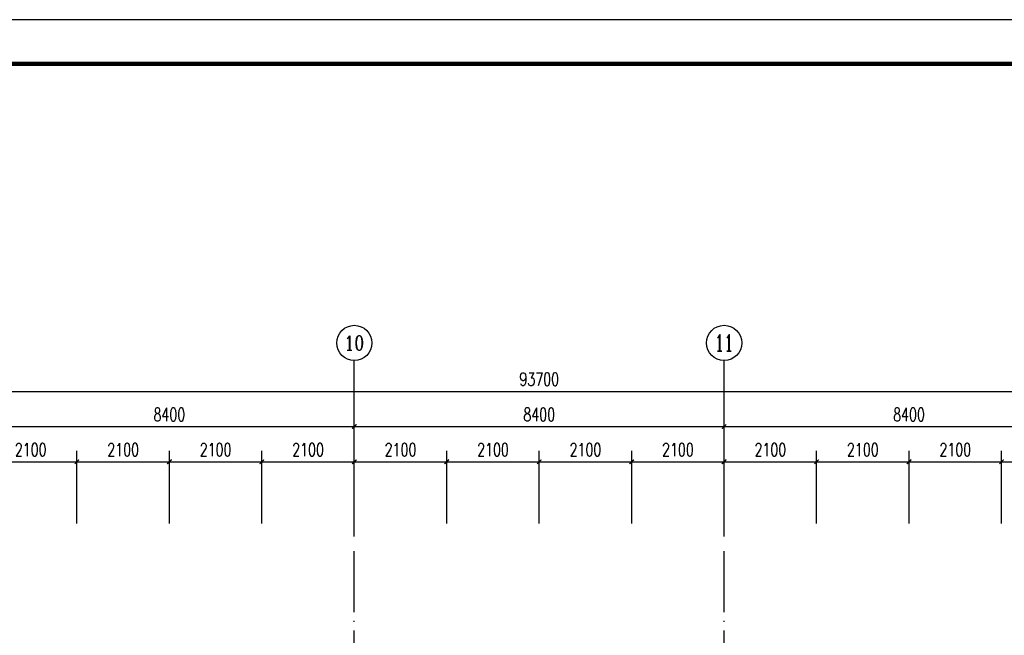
# Model space of a CAD drawing. Extents: x 797781 to 1255204, y 21234 to 1024248.
# Tile 700 of 1056: x 930908 to 953271, y 781923 to 795907. Entities that reach past the tile are written whole.
import ezdxf
from ezdxf.enums import TextEntityAlignment as Align

# ---------------------------------------------------------------- set-up
doc = ezdxf.new("R2010")
doc.units = 0
doc.header["$LTSCALE"] = 1000
doc.header["$MEASUREMENT"] = 0
doc.linetypes.add('230303生产综合楼-平面图_t8$0$DOTE', pattern=[2.42, 2, -0.2, 0.02, -0.2])
for name, color, linetype in [('230303生产综合楼-平面图_t8$0$AXIS', 3, 'Continuous'), ('230303生产综合楼-平面图_t8$0$AXIS_TEXT', 7, 'Continuous'), ('230303生产综合楼-平面图_t8$0$DOTE', 1, '230303生产综合楼-平面图_t8$0$DOTE'), ('230303生产综合楼-平面图_t8$0$PUB_TITLE', 4, 'Continuous'), ('AXIS_TEXT', 7, 'Continuous')]:
    doc.layers.add(name, color=color, linetype=linetype)
doc.styles.add('230303生产综合楼-平面图_t8$0$_TCH_AXIS', font='COMPLEX', dxfattribs={"bigfont": 'GBCBIG'})
doc.styles.add('230303生产综合楼-平面图_T8$0$_TCH_DIM_T3', font='SIMPLEX', dxfattribs={"width": 0.705882, "bigfont": 'GBCBIG'})
doc.styles.add('COMPLEX', font='COMPLEX')
doc.dimstyles.new('230303生产综合楼-平面图_T8$0$_TCH_ARCH&&100', dxfattribs={"dimtxt": 297.5, "dimasz": 100, "dimexe": 250, "dimexo": 300, "dimgap": 126.25, "dimtad": 1, "dimdec": 0, "dimzin": 0, "dimdsep": 46, "dimtxsty": '230303生产综合楼-平面图_T8$0$_TCH_DIM_T3', "dimblk": '230303生产综合楼-平面图_t8$0$_ArchTick', "dimcen": 0.09, "dimclrt": 7, "dimazin": 2, "dimtfac": 1, "dimtdec": 0, "dimtix": 1, "dimtmove": 2, "dimatfit": 3, "dimfxl": 1, "dimtolj": 1, "dimtzin": 0, "dimarcsym": 0})

# ---------------------------------------------------------------- blocks, each defined once
blk = doc.blocks.new('230303生产综合楼-平面图_t8$0$_ArchTick')
at = {"color": 0, "linetype": 'ByBlock', "const_width": 0.3}
blk.add_lwpolyline([(-0.5, -0.5), (0.5, 0.5)], dxfattribs=at)
blk = doc.blocks.new('*D5575')
at = {"layer": '230303生产综合楼-平面图_t8$0$AXIS', "color": 0, "lineweight": -2, "transparency": 16777216}
for p, q in [((930108, 784465), (930108, 786115)), ((932208, 784465), (932208, 786115)), ((930108, 785865), (932208, 785865))]:
    blk.add_line(p, q, dxfattribs=at)
at = {"layer": 'Defpoints', "color": 0, "transparency": 16777216}
for p in [(932208, 785865), (930108, 784165), (932208, 784165)]:
    blk.add_point(p, dxfattribs=at)
at = {"layer": '230303生产综合楼-平面图_t8$0$AXIS', "color": 0, "lineweight": -2, "transparency": 16777216, "xscale": 100, "yscale": 100, "zscale": 100, "rotation": 180}
blk.add_blockref('230303生产综合楼-平面图_t8$0$_ArchTick', (930108, 785865), dxfattribs=at)
at = {"layer": '230303生产综合楼-平面图_t8$0$AXIS', "color": 0, "lineweight": -2, "transparency": 16777216, "xscale": 100, "yscale": 100, "zscale": 100}
blk.add_blockref('230303生产综合楼-平面图_t8$0$_ArchTick', (932208, 785865), dxfattribs=at)
at = {"layer": '230303生产综合楼-平面图_t8$0$AXIS', "color": 7, "transparency": 16777216, "insert": (931158, 786140), "char_height": 297.5, "attachment_point": 5, "style": '230303生产综合楼-平面图_T8$0$_TCH_DIM_T3'}
blk.add_mtext('\\A1;2100', dxfattribs=at)
blk = doc.blocks.new('*D5576')
at = {"layer": '230303生产综合楼-平面图_t8$0$AXIS', "color": 0, "lineweight": -2, "transparency": 16777216}
for p, q in [((932208, 784465), (932208, 786115)), ((934308, 784465), (934308, 786115)), ((932208, 785865), (934308, 785865))]:
    blk.add_line(p, q, dxfattribs=at)
at = {"layer": 'Defpoints', "color": 0, "transparency": 16777216}
for p in [(934308, 785865), (932208, 784165), (934308, 784165)]:
    blk.add_point(p, dxfattribs=at)
at = {"layer": '230303生产综合楼-平面图_t8$0$AXIS', "color": 0, "lineweight": -2, "transparency": 16777216, "xscale": 100, "yscale": 100, "zscale": 100, "rotation": 180}
blk.add_blockref('230303生产综合楼-平面图_t8$0$_ArchTick', (932208, 785865), dxfattribs=at)
at = {"layer": '230303生产综合楼-平面图_t8$0$AXIS', "color": 0, "lineweight": -2, "transparency": 16777216, "xscale": 100, "yscale": 100, "zscale": 100}
blk.add_blockref('230303生产综合楼-平面图_t8$0$_ArchTick', (934308, 785865), dxfattribs=at)
at = {"layer": '230303生产综合楼-平面图_t8$0$AXIS', "color": 7, "transparency": 16777216, "insert": (933258, 786140), "char_height": 297.5, "attachment_point": 5, "style": '230303生产综合楼-平面图_T8$0$_TCH_DIM_T3'}
blk.add_mtext('\\A1;2100', dxfattribs=at)
blk = doc.blocks.new('*D5577')
at = {"layer": '230303生产综合楼-平面图_t8$0$AXIS', "color": 0, "lineweight": -2, "transparency": 16777216}
for p, q in [((934308, 784465), (934308, 786115)), ((936408, 784465), (936408, 786115)), ((934308, 785865), (936408, 785865))]:
    blk.add_line(p, q, dxfattribs=at)
at = {"layer": 'Defpoints', "color": 0, "transparency": 16777216}
for p in [(936408, 785865), (934308, 784165), (936408, 784165)]:
    blk.add_point(p, dxfattribs=at)
at = {"layer": '230303生产综合楼-平面图_t8$0$AXIS', "color": 0, "lineweight": -2, "transparency": 16777216, "xscale": 100, "yscale": 100, "zscale": 100, "rotation": 180}
blk.add_blockref('230303生产综合楼-平面图_t8$0$_ArchTick', (934308, 785865), dxfattribs=at)
at = {"layer": '230303生产综合楼-平面图_t8$0$AXIS', "color": 0, "lineweight": -2, "transparency": 16777216, "xscale": 100, "yscale": 100, "zscale": 100}
blk.add_blockref('230303生产综合楼-平面图_t8$0$_ArchTick', (936408, 785865), dxfattribs=at)
at = {"layer": '230303生产综合楼-平面图_t8$0$AXIS', "color": 7, "transparency": 16777216, "insert": (935358, 786140), "char_height": 297.5, "attachment_point": 5, "style": '230303生产综合楼-平面图_T8$0$_TCH_DIM_T3'}
blk.add_mtext('\\A1;2100', dxfattribs=at)
blk = doc.blocks.new('*D5578')
at = {"layer": '230303生产综合楼-平面图_t8$0$AXIS', "color": 0, "lineweight": -2, "transparency": 16777216}
for p, q in [((936408, 784465), (936408, 786115)), ((938508, 784465), (938508, 786115)), ((936408, 785865), (938508, 785865))]:
    blk.add_line(p, q, dxfattribs=at)
at = {"layer": 'Defpoints', "color": 0, "transparency": 16777216}
for p in [(938508, 785865), (936408, 784165), (938508, 784165)]:
    blk.add_point(p, dxfattribs=at)
at = {"layer": '230303生产综合楼-平面图_t8$0$AXIS', "color": 0, "lineweight": -2, "transparency": 16777216, "xscale": 100, "yscale": 100, "zscale": 100, "rotation": 180}
blk.add_blockref('230303生产综合楼-平面图_t8$0$_ArchTick', (936408, 785865), dxfattribs=at)
at = {"layer": '230303生产综合楼-平面图_t8$0$AXIS', "color": 0, "lineweight": -2, "transparency": 16777216, "xscale": 100, "yscale": 100, "zscale": 100}
blk.add_blockref('230303生产综合楼-平面图_t8$0$_ArchTick', (938508, 785865), dxfattribs=at)
at = {"layer": '230303生产综合楼-平面图_t8$0$AXIS', "color": 7, "transparency": 16777216, "insert": (937458, 786140), "char_height": 297.5, "attachment_point": 5, "style": '230303生产综合楼-平面图_T8$0$_TCH_DIM_T3'}
blk.add_mtext('\\A1;2100', dxfattribs=at)
blk = doc.blocks.new('*D5579')
at = {"layer": '230303生产综合楼-平面图_t8$0$AXIS', "color": 0, "lineweight": -2, "transparency": 16777216}
for p, q in [((938508, 784465), (938508, 786115)), ((940608, 784465), (940608, 786115)), ((938508, 785865), (940608, 785865))]:
    blk.add_line(p, q, dxfattribs=at)
at = {"layer": 'Defpoints', "color": 0, "transparency": 16777216}
for p in [(940608, 785865), (938508, 784165), (940608, 784165)]:
    blk.add_point(p, dxfattribs=at)
at = {"layer": '230303生产综合楼-平面图_t8$0$AXIS', "color": 0, "lineweight": -2, "transparency": 16777216, "xscale": 100, "yscale": 100, "zscale": 100, "rotation": 180}
blk.add_blockref('230303生产综合楼-平面图_t8$0$_ArchTick', (938508, 785865), dxfattribs=at)
at = {"layer": '230303生产综合楼-平面图_t8$0$AXIS', "color": 0, "lineweight": -2, "transparency": 16777216, "xscale": 100, "yscale": 100, "zscale": 100}
blk.add_blockref('230303生产综合楼-平面图_t8$0$_ArchTick', (940608, 785865), dxfattribs=at)
at = {"layer": '230303生产综合楼-平面图_t8$0$AXIS', "color": 7, "transparency": 16777216, "insert": (939558, 786140), "char_height": 297.5, "attachment_point": 5, "style": '230303生产综合楼-平面图_T8$0$_TCH_DIM_T3'}
blk.add_mtext('\\A1;2100', dxfattribs=at)
blk = doc.blocks.new('*D5580')
at = {"layer": '230303生产综合楼-平面图_t8$0$AXIS', "color": 0, "lineweight": -2, "transparency": 16777216}
for p, q in [((940608, 784465), (940608, 786115)), ((942708, 784465), (942708, 786115)), ((940608, 785865), (942708, 785865))]:
    blk.add_line(p, q, dxfattribs=at)
at = {"layer": 'Defpoints', "color": 0, "transparency": 16777216}
for p in [(942708, 785865), (940608, 784165), (942708, 784165)]:
    blk.add_point(p, dxfattribs=at)
at = {"layer": '230303生产综合楼-平面图_t8$0$AXIS', "color": 0, "lineweight": -2, "transparency": 16777216, "xscale": 100, "yscale": 100, "zscale": 100, "rotation": 180}
blk.add_blockref('230303生产综合楼-平面图_t8$0$_ArchTick', (940608, 785865), dxfattribs=at)
at = {"layer": '230303生产综合楼-平面图_t8$0$AXIS', "color": 0, "lineweight": -2, "transparency": 16777216, "xscale": 100, "yscale": 100, "zscale": 100}
blk.add_blockref('230303生产综合楼-平面图_t8$0$_ArchTick', (942708, 785865), dxfattribs=at)
at = {"layer": '230303生产综合楼-平面图_t8$0$AXIS', "color": 7, "transparency": 16777216, "insert": (941658, 786140), "char_height": 297.5, "attachment_point": 5, "style": '230303生产综合楼-平面图_T8$0$_TCH_DIM_T3'}
blk.add_mtext('\\A1;2100', dxfattribs=at)
blk = doc.blocks.new('*D5581')
at = {"layer": '230303生产综合楼-平面图_t8$0$AXIS', "color": 0, "lineweight": -2, "transparency": 16777216}
for p, q in [((942708, 784465), (942708, 786115)), ((944808, 784465), (944808, 786115)), ((942708, 785865), (944808, 785865))]:
    blk.add_line(p, q, dxfattribs=at)
at = {"layer": 'Defpoints', "color": 0, "transparency": 16777216}
for p in [(944808, 785865), (942708, 784165), (944808, 784165)]:
    blk.add_point(p, dxfattribs=at)
at = {"layer": '230303生产综合楼-平面图_t8$0$AXIS', "color": 0, "lineweight": -2, "transparency": 16777216, "xscale": 100, "yscale": 100, "zscale": 100, "rotation": 180}
blk.add_blockref('230303生产综合楼-平面图_t8$0$_ArchTick', (942708, 785865), dxfattribs=at)
at = {"layer": '230303生产综合楼-平面图_t8$0$AXIS', "color": 0, "lineweight": -2, "transparency": 16777216, "xscale": 100, "yscale": 100, "zscale": 100}
blk.add_blockref('230303生产综合楼-平面图_t8$0$_ArchTick', (944808, 785865), dxfattribs=at)
at = {"layer": '230303生产综合楼-平面图_t8$0$AXIS', "color": 7, "transparency": 16777216, "insert": (943758, 786140), "char_height": 297.5, "attachment_point": 5, "style": '230303生产综合楼-平面图_T8$0$_TCH_DIM_T3'}
blk.add_mtext('\\A1;2100', dxfattribs=at)
blk = doc.blocks.new('*D5582')
at = {"layer": '230303生产综合楼-平面图_t8$0$AXIS', "color": 0, "lineweight": -2, "transparency": 16777216}
for p, q in [((944808, 784465), (944808, 786115)), ((946908, 784465), (946908, 786115)), ((944808, 785865), (946908, 785865))]:
    blk.add_line(p, q, dxfattribs=at)
at = {"layer": 'Defpoints', "color": 0, "transparency": 16777216}
for p in [(946908, 785865), (944808, 784165), (946908, 784165)]:
    blk.add_point(p, dxfattribs=at)
at = {"layer": '230303生产综合楼-平面图_t8$0$AXIS', "color": 0, "lineweight": -2, "transparency": 16777216, "xscale": 100, "yscale": 100, "zscale": 100, "rotation": 180}
blk.add_blockref('230303生产综合楼-平面图_t8$0$_ArchTick', (944808, 785865), dxfattribs=at)
at = {"layer": '230303生产综合楼-平面图_t8$0$AXIS', "color": 0, "lineweight": -2, "transparency": 16777216, "xscale": 100, "yscale": 100, "zscale": 100}
blk.add_blockref('230303生产综合楼-平面图_t8$0$_ArchTick', (946908, 785865), dxfattribs=at)
at = {"layer": '230303生产综合楼-平面图_t8$0$AXIS', "color": 7, "transparency": 16777216, "insert": (945858, 786140), "char_height": 297.5, "attachment_point": 5, "style": '230303生产综合楼-平面图_T8$0$_TCH_DIM_T3'}
blk.add_mtext('\\A1;2100', dxfattribs=at)
blk = doc.blocks.new('*D5583')
at = {"layer": '230303生产综合楼-平面图_t8$0$AXIS', "color": 0, "lineweight": -2, "transparency": 16777216}
for p, q in [((946908, 784465), (946908, 786115)), ((949008, 784465), (949008, 786115)), ((946908, 785865), (949008, 785865))]:
    blk.add_line(p, q, dxfattribs=at)
at = {"layer": 'Defpoints', "color": 0, "transparency": 16777216}
for p in [(949008, 785865), (946908, 784165), (949008, 784165)]:
    blk.add_point(p, dxfattribs=at)
at = {"layer": '230303生产综合楼-平面图_t8$0$AXIS', "color": 0, "lineweight": -2, "transparency": 16777216, "xscale": 100, "yscale": 100, "zscale": 100, "rotation": 180}
blk.add_blockref('230303生产综合楼-平面图_t8$0$_ArchTick', (946908, 785865), dxfattribs=at)
at = {"layer": '230303生产综合楼-平面图_t8$0$AXIS', "color": 0, "lineweight": -2, "transparency": 16777216, "xscale": 100, "yscale": 100, "zscale": 100}
blk.add_blockref('230303生产综合楼-平面图_t8$0$_ArchTick', (949008, 785865), dxfattribs=at)
at = {"layer": '230303生产综合楼-平面图_t8$0$AXIS', "color": 7, "transparency": 16777216, "insert": (947958, 786140), "char_height": 297.5, "attachment_point": 5, "style": '230303生产综合楼-平面图_T8$0$_TCH_DIM_T3'}
blk.add_mtext('\\A1;2100', dxfattribs=at)
blk = doc.blocks.new('*D5584')
at = {"layer": '230303生产综合楼-平面图_t8$0$AXIS', "color": 0, "lineweight": -2, "transparency": 16777216}
for p, q in [((949008, 784465), (949008, 786115)), ((951108, 784465), (951108, 786115)), ((949008, 785865), (951108, 785865))]:
    blk.add_line(p, q, dxfattribs=at)
at = {"layer": 'Defpoints', "color": 0, "transparency": 16777216}
for p in [(951108, 785865), (949008, 784165), (951108, 784165)]:
    blk.add_point(p, dxfattribs=at)
at = {"layer": '230303生产综合楼-平面图_t8$0$AXIS', "color": 0, "lineweight": -2, "transparency": 16777216, "xscale": 100, "yscale": 100, "zscale": 100, "rotation": 180}
blk.add_blockref('230303生产综合楼-平面图_t8$0$_ArchTick', (949008, 785865), dxfattribs=at)
at = {"layer": '230303生产综合楼-平面图_t8$0$AXIS', "color": 0, "lineweight": -2, "transparency": 16777216, "xscale": 100, "yscale": 100, "zscale": 100}
blk.add_blockref('230303生产综合楼-平面图_t8$0$_ArchTick', (951108, 785865), dxfattribs=at)
at = {"layer": '230303生产综合楼-平面图_t8$0$AXIS', "color": 7, "transparency": 16777216, "insert": (950058, 786140), "char_height": 297.5, "attachment_point": 5, "style": '230303生产综合楼-平面图_T8$0$_TCH_DIM_T3'}
blk.add_mtext('\\A1;2100', dxfattribs=at)
blk = doc.blocks.new('*D5585')
at = {"layer": '230303生产综合楼-平面图_t8$0$AXIS', "color": 0, "lineweight": -2, "transparency": 16777216}
for p, q in [((951108, 784465), (951108, 786115)), ((953208, 784465), (953208, 786115)), ((951108, 785865), (953208, 785865))]:
    blk.add_line(p, q, dxfattribs=at)
at = {"layer": 'Defpoints', "color": 0, "transparency": 16777216}
for p in [(953208, 785865), (951108, 784165), (953208, 784165)]:
    blk.add_point(p, dxfattribs=at)
at = {"layer": '230303生产综合楼-平面图_t8$0$AXIS', "color": 0, "lineweight": -2, "transparency": 16777216, "xscale": 100, "yscale": 100, "zscale": 100, "rotation": 180}
blk.add_blockref('230303生产综合楼-平面图_t8$0$_ArchTick', (951108, 785865), dxfattribs=at)
at = {"layer": '230303生产综合楼-平面图_t8$0$AXIS', "color": 0, "lineweight": -2, "transparency": 16777216, "xscale": 100, "yscale": 100, "zscale": 100}
blk.add_blockref('230303生产综合楼-平面图_t8$0$_ArchTick', (953208, 785865), dxfattribs=at)
at = {"layer": '230303生产综合楼-平面图_t8$0$AXIS', "color": 7, "transparency": 16777216, "insert": (952158, 786140), "char_height": 297.5, "attachment_point": 5, "style": '230303生产综合楼-平面图_T8$0$_TCH_DIM_T3'}
blk.add_mtext('\\A1;2100', dxfattribs=at)
blk = doc.blocks.new('*D5586')
at = {"layer": '230303生产综合楼-平面图_t8$0$AXIS', "color": 0, "lineweight": -2, "transparency": 16777216}
for p, q in [((953208, 784465), (953208, 786115)), ((955308, 784465), (955308, 786115)), ((953208, 785865), (955308, 785865))]:
    blk.add_line(p, q, dxfattribs=at)
at = {"layer": 'Defpoints', "color": 0, "transparency": 16777216}
for p in [(955308, 785865), (953208, 784165), (955308, 784165)]:
    blk.add_point(p, dxfattribs=at)
at = {"layer": '230303生产综合楼-平面图_t8$0$AXIS', "color": 0, "lineweight": -2, "transparency": 16777216, "xscale": 100, "yscale": 100, "zscale": 100, "rotation": 180}
blk.add_blockref('230303生产综合楼-平面图_t8$0$_ArchTick', (953208, 785865), dxfattribs=at)
at = {"layer": '230303生产综合楼-平面图_t8$0$AXIS', "color": 0, "lineweight": -2, "transparency": 16777216, "xscale": 100, "yscale": 100, "zscale": 100}
blk.add_blockref('230303生产综合楼-平面图_t8$0$_ArchTick', (955308, 785865), dxfattribs=at)
at = {"layer": '230303生产综合楼-平面图_t8$0$AXIS', "color": 7, "transparency": 16777216, "insert": (954258, 786140), "char_height": 297.5, "attachment_point": 5, "style": '230303生产综合楼-平面图_T8$0$_TCH_DIM_T3'}
blk.add_mtext('\\A1;2100', dxfattribs=at)
blk = doc.blocks.new('*D6063')
at = {"layer": '230303生产综合楼-平面图_t8$0$AXIS', "color": 0, "lineweight": -2, "transparency": 16777216}
for p, q in [((930108, 784465), (930108, 786915)), ((938508, 784465), (938508, 786915)), ((930108, 786665), (938508, 786665))]:
    blk.add_line(p, q, dxfattribs=at)
at = {"layer": 'Defpoints', "color": 0, "transparency": 16777216}
for p in [(938508, 786665), (930108, 784165), (938508, 784165)]:
    blk.add_point(p, dxfattribs=at)
at = {"layer": '230303生产综合楼-平面图_t8$0$AXIS', "color": 0, "lineweight": -2, "transparency": 16777216, "xscale": 100, "yscale": 100, "zscale": 100, "rotation": 180}
blk.add_blockref('230303生产综合楼-平面图_t8$0$_ArchTick', (930108, 786665), dxfattribs=at)
at = {"layer": '230303生产综合楼-平面图_t8$0$AXIS', "color": 0, "lineweight": -2, "transparency": 16777216, "xscale": 100, "yscale": 100, "zscale": 100}
blk.add_blockref('230303生产综合楼-平面图_t8$0$_ArchTick', (938508, 786665), dxfattribs=at)
at = {"layer": '230303生产综合楼-平面图_t8$0$AXIS', "color": 7, "transparency": 16777216, "insert": (934308, 786940), "char_height": 297.5, "attachment_point": 5, "style": '230303生产综合楼-平面图_T8$0$_TCH_DIM_T3'}
blk.add_mtext('\\A1;8400', dxfattribs=at)
blk = doc.blocks.new('*D6064')
at = {"layer": '230303生产综合楼-平面图_t8$0$AXIS', "color": 0, "lineweight": -2, "transparency": 16777216}
for p, q in [((938508, 784465), (938508, 786915)), ((946908, 784465), (946908, 786915)), ((938508, 786665), (946908, 786665))]:
    blk.add_line(p, q, dxfattribs=at)
at = {"layer": 'Defpoints', "color": 0, "transparency": 16777216}
for p in [(946908, 786665), (938508, 784165), (946908, 784165)]:
    blk.add_point(p, dxfattribs=at)
at = {"layer": '230303生产综合楼-平面图_t8$0$AXIS', "color": 0, "lineweight": -2, "transparency": 16777216, "xscale": 100, "yscale": 100, "zscale": 100, "rotation": 180}
blk.add_blockref('230303生产综合楼-平面图_t8$0$_ArchTick', (938508, 786665), dxfattribs=at)
at = {"layer": '230303生产综合楼-平面图_t8$0$AXIS', "color": 0, "lineweight": -2, "transparency": 16777216, "xscale": 100, "yscale": 100, "zscale": 100}
blk.add_blockref('230303生产综合楼-平面图_t8$0$_ArchTick', (946908, 786665), dxfattribs=at)
at = {"layer": '230303生产综合楼-平面图_t8$0$AXIS', "color": 7, "transparency": 16777216, "insert": (942708, 786940), "char_height": 297.5, "attachment_point": 5, "style": '230303生产综合楼-平面图_T8$0$_TCH_DIM_T3'}
blk.add_mtext('\\A1;8400', dxfattribs=at)
blk = doc.blocks.new('*D6065')
at = {"layer": '230303生产综合楼-平面图_t8$0$AXIS', "color": 0, "lineweight": -2, "transparency": 16777216}
for p, q in [((946908, 784465), (946908, 786915)), ((955308, 784465), (955308, 786915)), ((946908, 786665), (955308, 786665))]:
    blk.add_line(p, q, dxfattribs=at)
at = {"layer": 'Defpoints', "color": 0, "transparency": 16777216}
for p in [(955308, 786665), (946908, 784165), (955308, 784165)]:
    blk.add_point(p, dxfattribs=at)
at = {"layer": '230303生产综合楼-平面图_t8$0$AXIS', "color": 0, "lineweight": -2, "transparency": 16777216, "xscale": 100, "yscale": 100, "zscale": 100, "rotation": 180}
blk.add_blockref('230303生产综合楼-平面图_t8$0$_ArchTick', (946908, 786665), dxfattribs=at)
at = {"layer": '230303生产综合楼-平面图_t8$0$AXIS', "color": 0, "lineweight": -2, "transparency": 16777216, "xscale": 100, "yscale": 100, "zscale": 100}
blk.add_blockref('230303生产综合楼-平面图_t8$0$_ArchTick', (955308, 786665), dxfattribs=at)
at = {"layer": '230303生产综合楼-平面图_t8$0$AXIS', "color": 7, "transparency": 16777216, "insert": (951108, 786940), "char_height": 297.5, "attachment_point": 5, "style": '230303生产综合楼-平面图_T8$0$_TCH_DIM_T3'}
blk.add_mtext('\\A1;8400', dxfattribs=at)
blk = doc.blocks.new('*D6071')
at = {"layer": '230303生产综合楼-平面图_t8$0$AXIS', "color": 0, "lineweight": -2, "transparency": 16777216}
for p, q in [((895858, 784765), (895858, 787715)), ((989558, 784765), (989558, 787715)), ((895858, 787465), (989558, 787465))]:
    blk.add_line(p, q, dxfattribs=at)
at = {"layer": 'Defpoints', "color": 0, "transparency": 16777216}
for p in [(989558, 787465), (895858, 784465), (989558, 784465)]:
    blk.add_point(p, dxfattribs=at)
at = {"layer": '230303生产综合楼-平面图_t8$0$AXIS', "color": 0, "lineweight": -2, "transparency": 16777216, "xscale": 100, "yscale": 100, "zscale": 100, "rotation": 180}
blk.add_blockref('230303生产综合楼-平面图_t8$0$_ArchTick', (895858, 787465), dxfattribs=at)
at = {"layer": '230303生产综合楼-平面图_t8$0$AXIS', "color": 0, "lineweight": -2, "transparency": 16777216, "xscale": 100, "yscale": 100, "zscale": 100}
blk.add_blockref('230303生产综合楼-平面图_t8$0$_ArchTick', (989558, 787465), dxfattribs=at)
at = {"layer": '230303生产综合楼-平面图_t8$0$AXIS', "color": 7, "transparency": 16777216, "insert": (942708, 787740), "char_height": 297.5, "attachment_point": 5, "style": '230303生产综合楼-平面图_T8$0$_TCH_DIM_T3'}
blk.add_mtext('\\A1;93700', dxfattribs=at)
blk = doc.blocks.new('_AXISO')
blk.add_circle((0, 0), 0.5)
at = {"layer": 'AXIS_TEXT', "style": 'COMPLEX', "width": 1.041667}
blk.add_attdef('A', text='', height=0.56, dxfattribs=at).set_placement((-0.25, -0.28), (0.25, -0.28), align=Align.FIT)

msp = doc.modelspace()

# ---------------------------------------------------------------- linework, layer by layer
at = {"layer": '230303生产综合楼-平面图_t8$0$AXIS'}
for p, q in [((938508, 784165), (938508, 788164.9)), ((946908, 784165), (946908, 788164.9))]:
    msp.add_line(p, q, dxfattribs=at)
at = {"layer": '230303生产综合楼-平面图_t8$0$DOTE'}
for p, q in [((938508, 755831.3), (938508, 783831.3)), ((946908, 755831.3), (946908, 783831.3))]:
    msp.add_line(p, q, dxfattribs=at)
at = {"layer": '230303生产综合楼-平面图_t8$0$PUB_TITLE'}
msp.add_lwpolyline([(881593.5, 736507.3), (1007693.5, 736507.3), (1007693.5, 795907.3), (881593.5, 795907.3)], close=True, dxfattribs=at)
at = {"layer": '230303生产综合楼-平面图_t8$0$PUB_TITLE', "const_width": 100}
msp.add_lwpolyline([(884093.5, 737507.3), (1006693.5, 737507.3), (1006693.5, 794907.3), (884093.5, 794907.3)], close=True, dxfattribs=at)

# ---------------------------------------------------------------- block references
at = {"layer": '230303生产综合楼-平面图_t8$0$AXIS'}
ref = msp.add_blockref('_AXISO', (938508, 788564.9), dxfattribs=dict(at, xscale=800, yscale=800, zscale=800))
ref.add_attrib('A', '10', dxfattribs={"layer": '230303生产综合楼-平面图_t8$0$AXIS_TEXT', "ltscale": 2, "height": 328.45, "style": '230303生产综合楼-平面图_t8$0$_TCH_AXIS'}).set_placement((938281.2, 788400.7), (938734.8, 788400.7), align=Align.FIT)
ref = msp.add_blockref('_AXISO', (946908, 788564.9), dxfattribs=dict(at, xscale=800, yscale=800, zscale=800))
ref.add_attrib('A', '11', dxfattribs={"layer": '230303生产综合楼-平面图_t8$0$AXIS_TEXT', "ltscale": 2, "height": 368.76, "style": '230303生产综合楼-平面图_t8$0$_TCH_AXIS'}).set_placement((946697.3, 788380.6), (947118.7, 788380.6), align=Align.FIT)

# ---------------------------------------------------------------- dimensions: what is measured, and where the dimension line sits
for p1, p2, distance, picture, middle in [((895858, 784465), (989558, 784465), 3000, '*D6071', (942708, 787740)), ((930108, 784165), (938508, 784165), 2500, '*D6063', (934308, 786940)), ((938508, 784165), (946908, 784165), 2500, '*D6064', (942708, 786940)), ((946908, 784165), (955308, 784165), 2500, '*D6065', (951108, 786940)), ((930108, 784165), (932208, 784165), 1700, '*D5575', (931158, 786140)), ((932208, 784165), (934308, 784165), 1700, '*D5576', (933258, 786140)), ((934308, 784165), (936408, 784165), 1700, '*D5577', (935358, 786140)), ((936408, 784165), (938508, 784165), 1700, '*D5578', (937458, 786140)), ((938508, 784165), (940608, 784165), 1700, '*D5579', (939558, 786140)), ((940608, 784165), (942708, 784165), 1700, '*D5580', (941658, 786140)), ((942708, 784165), (944808, 784165), 1700, '*D5581', (943758, 786140)), ((944808, 784165), (946908, 784165), 1700, '*D5582', (945858, 786140)), ((946908, 784165), (949008, 784165), 1700, '*D5583', (947958, 786140)), ((949008, 784165), (951108, 784165), 1700, '*D5584', (950058, 786140)), ((951108, 784165), (953208, 784165), 1700, '*D5585', (952158, 786140)), ((953208, 784165), (955308, 784165), 1700, '*D5586', (954258, 786140))]:
    dim = msp.add_aligned_dim(p1=p1, p2=p2, distance=distance, dimstyle='230303生产综合楼-平面图_T8$0$_TCH_ARCH&&100', dxfattribs=at)
    dim.commit()
    dim.dimension.update_dxf_attribs({"geometry": picture, "text_midpoint": middle})

doc.saveas('drawing.dxf')
